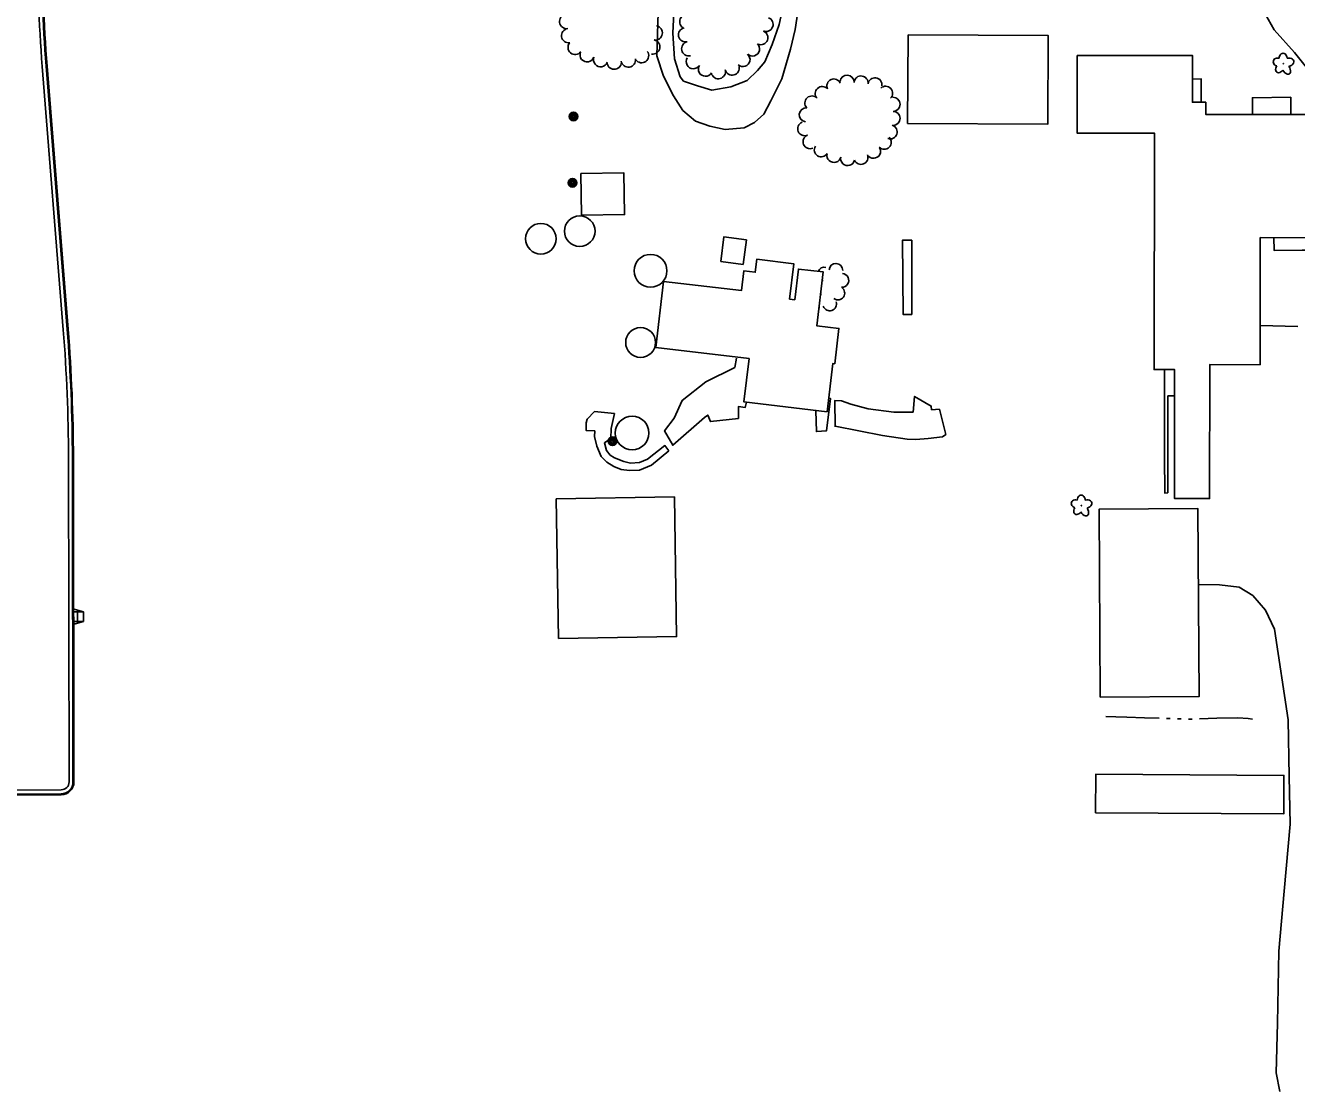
# Model space of a CAD drawing. Extents: x 588843 to 2552415, y 180129 to 269402.
# Drawn here: x 596568 to 597219, y 183532 to 184077 of the extents above; entities that cross this region are included whole.
import ezdxf

# ---------------------------------------------------------------- set-up
doc = ezdxf.new("R2010")
doc.units = 0
for name, color, linetype in [('E_BLD', 7, 'Continuous'), ('E_DWY', 7, 'Continuous'), ('E_LAND_TreeLine_P', 7, 'Continuous'), ('E_LAND_Vegetation', 7, 'Continuous'), ('E_MISCPROP', 7, 'Continuous'), ('E_PATH_Sidewalk', 7, 'Continuous'), ('E_WTR_P', 7, 'Continuous'), ('V-ROAD-CONC-FLOW', 7, 'Continuous'), ('V-ROAD-CONC-TBOC', 7, 'Continuous'), ('V-ROAD-CURB', 7, 'Continuous'), ('V-ROAD-WALK', 7, 'Continuous')]:
    doc.layers.add(name, color=color, linetype=linetype)

# ---------------------------------------------------------------- blocks, each defined once
blk = doc.blocks.new('POLE_3')
at = {"layer": 'E_MISCPROP'}
for radius in [14.6, 11, 7.32, 3.66]:
    blk.add_circle((0, 0), radius, dxfattribs=at)
blk = doc.blocks.new('DTRE_4')
at = {"layer": 'E_LAND_Vegetation'}
blk.add_circle((-0.6, 0), 0.601, dxfattribs=at)
for centre, major_axis, ratio in [((-19.3, 0.5), (16.2, -0.4), 0.832022), ((-6.1, 17.5), (4.5, -16.3), 0.782863), ((13.3, 9), (-17.3, -9.6), 0.691916), ((-8.2, -17.2), (5.9, 15.9), 0.716896), ((11.6, -12.2), (-16.4, 15), 0.560249)]:
    blk.add_ellipse(centre, major_axis=major_axis, ratio=ratio, start_param=1.570796, end_param=4.712389, dxfattribs=at)

msp = doc.modelspace()

# ---------------------------------------------------------------- linework, layer by layer
at = {"layer": 'E_BLD'}
for points in [[(597019.84, 184072.31), (597091.54, 184071.94), (597091.3, 184026.56), (597019.6, 184026.93)], [(597106.38, 184061.74), (597165.32, 184061.63), (597165.28, 184037.77), (597172.11, 184037.76), (597172.1, 184031.6), (597229.92, 184031.5), (597229.81, 183968.48), (597199.98, 183968.53), (597199.86, 183903.49), (597174.16, 183903.53), (597174.03, 183835.02), (597156.06, 183835.05), (597156.18, 183901.02), (597145.67, 183901.03), (597145.88, 184021.95), (597106.31, 184022.02)], [(596852.49, 184001.25), (596874.45, 184001.59), (596874.78, 183980.34), (596852.82, 183979.99)], [(596923.97, 183956.36), (596925.66, 183968.93), (596937.12, 183967.39), (596935.44, 183954.82)], [(596978.39, 183879.4), (596935.84, 183884.43), (596938.47, 183906.63), (596890.76, 183912.27), (596894.77, 183946.1), (596934.6, 183941.39), (596935.8, 183951.47), (596941.66, 183950.78), (596942.45, 183957.42), (596961.33, 183955.19), (596959.18, 183937.06), (596961.86, 183936.74), (596963.72, 183952.45), (596976.46, 183950.94), (596973.19, 183923.37), (596984.45, 183922.04), (596982.31, 183903.97), (596981.31, 183904.09)], [(596839.87, 183834.87), (596900.27, 183835.83), (596901.42, 183764.41), (596841.02, 183763.44)], [(597118.16, 183733.4), (597117.63, 183829.58), (597168.11, 183829.86), (597168.65, 183733.68)], [(597115.73, 183674.18), (597211.98, 183673.64), (597212.09, 183693.36), (597115.84, 183693.9)]]:
    msp.add_lwpolyline(points, close=True, dxfattribs=at)
for centre, radius in [((596851.87, 183971.82), 7.82), ((596831.99, 183967.96), 7.84), ((596888.11, 183951.56), 8.39), ((596883.01, 183914.86), 7.64), ((596878.67, 183868.54), 8.6)]:
    msp.add_circle(centre, radius, dxfattribs=at)
at = {"layer": 'E_DWY'}
for points in [[(596956.85, 184257.89), (596965.4, 184249.99), (596969.75, 184244.8), (596971.27, 184239.65), (596971.88, 184228.55), (596969.06, 184200.1), (596964.26, 184154.96), (596959.64, 184113.14), (596956.45, 184089.42), (596953.89, 184077.51), (596950.34, 184067.35), (596946.51, 184058.42), (596942.86, 184053.96), (596937.47, 184048.93), (596929.11, 184045.67), (596919.51, 184044.02), (596912.14, 184046.27), (596905.02, 184048.65), (596903.2, 184050.84), (596900.38, 184060.03), (596899.5, 184073.2), (596900.78, 184101.02), (596901.62, 184116.24)], [(597002.73, 184247.31), (596990.58, 184237.99), (596985, 184232.28), (596983.25, 184228.24), (596982.22, 184224.11), (596977.82, 184185.38), (596967.46, 184111.39), (596962.14, 184075.02), (596959.65, 184064.88), (596955.17, 184049.82), (596949.6, 184038.43), (596946.07, 184031.73), (596941.32, 184027.48), (596936.01, 184024.63), (596926.24, 184023.87), (596918.41, 184025.61), (596911.03, 184028.17), (596904.65, 184033.62), (596899.86, 184041.04), (596894.78, 184051.17), (596891.23, 184061.51), (596891.99, 184083.69), (596894.43, 184115.71)], [(597172.09, 184208.56), (597185.12, 184197.53), (597188.2, 184193.84), (597190.29, 184190.74), (597191.38, 184185.92), (597190.56, 184180.68), (597187.89, 184171.01), (597183, 184153.34), (597181.17, 184142.17), (597180.97, 184133.08), (597183.42, 184122.52), (597189.86, 184107.81), (597196.38, 184094.13), (597207.02, 184074.79), (597217.5, 184063.27), (597225.08, 184053.82)], [(597219.12, 183923.11), (597199.9, 183923.64)], [(597168.33, 183790.97), (597179.06, 183790.94), (597189.21, 183789.61), (597196.23, 183785.35), (597202.59, 183777.92), (597207.26, 183768.21), (597214.18, 183721.73), (597214.79, 183692.76), (597215.22, 183668.46), (597212.26, 183634.16), (597209.43, 183603.41), (597208.72, 183566.6), (597208.19, 183541.1), (597209.97, 183531.56)]]:
    msp.add_lwpolyline(points, dxfattribs=at)
at = {"layer": 'E_LAND_TreeLine_P'}
for centre, radius, start, end in [((596845.18, 184079.08), 3.66, 98.17739, 278.17739), ((596890.5, 184073.26), 3.66, 260.16559, 80.16559), ((596906.64, 184078.94), 3.64, 54.80117, 234.80117), ((596947.15, 184077.63), 3.64, 248.26112, 68.26112), ((596846.22, 184071.84), 3.66, 98.17739, 278.17739), ((596906.02, 184072.28), 3.64, 102.84877, 282.84877), ((596944.46, 184070.86), 3.64, 248.26112, 68.26112), ((596849.52, 184065.88), 3.66, 140.58552, 320.58552), ((596883.48, 184061.66), 3.66, 216.25785, 36.25785), ((596889.25, 184066.06), 3.66, 260.16559, 80.16559), ((596907.64, 184065.17), 3.64, 102.84877, 282.84877), ((596940.21, 184065.06), 3.64, 227.98296, 47.98296), ((596855.65, 184062.09), 3.66, 159.91255, 339.91255), ((596862.52, 184059.58), 3.66, 159.91255, 339.91255), ((596869.51, 184058.29), 3.66, 188.59223, 8.59223), ((596876.74, 184059.38), 3.66, 188.59223, 8.59223), ((596909.96, 184058.56), 3.64, 148.47444, 328.47444), ((596935.33, 184059.64), 3.64, 227.98296, 47.98296), ((596916.18, 184054.75), 3.64, 148.47444, 328.47444), ((596922.77, 184053.44), 3.64, 194.40703, 14.40703), ((596929.82, 184055.26), 3.64, 194.40703, 14.40703), ((596988.61, 184048.12), 3.59, 356.64277, 176.64277), ((596995.78, 184047.66), 3.59, 352.14265, 172.14265), ((596975.93, 184042.26), 3.59, 42.45542, 222.45542), ((596981.88, 184046.11), 3.59, 24.02047, 204.02047), ((597002.9, 184046.68), 3.59, 352.14265, 172.14265), ((597008.33, 184042.4), 3.59, 313.76386, 133.76386), ((596970.63, 184037.41), 3.59, 42.45542, 222.45542), ((597012.12, 184036.73), 3.59, 270.35052, 90.35052), ((596967.7, 184031.37), 3.59, 84.18555, 264.18555), ((597012.17, 184029.55), 3.59, 270.35052, 90.35052), ((596966.97, 184024.22), 3.59, 112.29482, 292.29482), ((597010.64, 184022.61), 3.59, 251.8217, 71.8217), ((596969.7, 184017.58), 3.59, 112.29482, 292.29482), ((597007.6, 184017.32), 3.59, 225.35052, 45.35052), ((596975.43, 184013.46), 3.59, 147.84877, 327.84877), ((597002.15, 184012.71), 3.59, 212.5608, 32.5608), ((596981.9, 184010.57), 3.59, 167.07413, 347.07413), ((596988.91, 184008.97), 3.59, 167.07413, 347.07413), ((596995.72, 184009.55), 3.59, 202.54674, 22.54674), ((596977.01, 183949.9), 3.46, 76.75061, 157.08619), ((596982.92, 183951.86), 3.46, 358.28428, 178.28428), ((596975.99, 183943.07), 3.46, 82.57525, 90.91498), ((596977.01, 183949.9), 3.46, 252.01259, 256.75061), ((596986.02, 183946.63), 3.46, 266.64277, 86.64277), ((596983.94, 183940.13), 3.46, 234.17158, 54.17158), ((596975.09, 183936.2), 3.46, 82.57525, 89.5493), ((596975.99, 183943.07), 3.46, 255.59095, 262.57525), ((596979.73, 183934.53), 3.46, 199.6822, 19.6822), ((596975.09, 183936.2), 3.46, 256.95664, 262.57525)]:
    msp.add_arc(centre, radius, start, end, dxfattribs=at)
at = {"layer": 'E_PATH_Sidewalk'}
for points in [[(597165.3, 184049.68), (597169.79, 184049.76), (597169.81, 184037.77)], [(597196.03, 184031.56), (597195.93, 184040.12), (597215.55, 184040.37), (597215.7, 184031.52)], [(597206.91, 183968.52), (597207.03, 183961.99), (597221.34, 183962.03), (597224.41, 183962.13), (597226.67, 183963.08), (597229.4, 183964.95), (597232.29, 183968.57), (597233.65, 183970.82), (597234.63, 183972.86), (597235.41, 183975.28), (597235.7, 183977.09), (597236.02, 183980.15), (597236.08, 183982.66), (597235.1, 183990.92), (597234.55, 183995.38), (597232.5, 183994.93)], [(597021.81, 183967.19), (597021.73, 183929.26), (597017.31, 183929.22), (597016.97, 183967.16), (597021.71, 183967.22)], [(596932.07, 183906.85), (596931.29, 183902.12), (596916.4, 183894.67), (596904.22, 183885.21), (596900.14, 183876.14), (596895.28, 183869.6), (596899.45, 183862.25), (596915.68, 183876.47), (596917.38, 183877.68), (596918.68, 183874.38), (596933, 183876), (596933.06, 183881.55), (596933, 183882.09), (596936.56, 183881.64), (596937.11, 183884.28)], [(597151.01, 183901.03), (597151.04, 183856.78), (597151.16, 183837.83), (597152.66, 183837.94), (597152.64, 183870.95), (597152.71, 183887.54), (597156.15, 183887.58)], [(596972.65, 183879.86), (596972.98, 183869.26), (596978.03, 183869.65), (596980.08, 183886.21), (596979.22, 183886.36)], [(596982.56, 183871.97), (597006.71, 183867.29), (597019.44, 183865.45), (597023.79, 183865.2), (597030.12, 183865.66), (597037.42, 183866.58), (597039.12, 183867.79), (597035.85, 183880.68), (597031.88, 183880.41), (597031.69, 183882.36), (597023.15, 183887.24), (597022.42, 183879.24), (597012.53, 183879.24), (596999.35, 183880.99), (596990.51, 183883.23), (596985.83, 183884.94), (596982.44, 183885.25), (596982.51, 183871.77)], [(596897.41, 183859.45), (596888.53, 183852.02), (596882.47, 183849.49), (596877.4, 183849.42), (596873.11, 183849.87), (596869.31, 183851.34), (596865.73, 183853.59), (596862.88, 183856.59), (596860.55, 183861.86), (596859.47, 183866.68), (596859.54, 183869.6), (596855.09, 183869.88), (596855.09, 183873.67), (596855.75, 183875.69), (596859.44, 183879.51), (596869.57, 183878.5), (596867.98, 183870.84), (596867.82, 183865.73), (596864.48, 183863.51), (596865.48, 183859.55), (596867.37, 183857.24), (596869.59, 183855.78), (596874.34, 183853.94), (596877.91, 183853.17), (596882.39, 183853.4), (596886.54, 183855.09), (596895.42, 183862.1), (596897.41, 183859.45)]]:
    msp.add_lwpolyline(points, dxfattribs=at)
at = {"layer": 'E_WTR_P'}
for points in [[(597148.21, 183722.55), (597140.74, 183722.75), (597131.69, 183723.09), (597126.17, 183723.26), (597121.01, 183723.42)], [(597153.85, 183722.4), (597152.12, 183722.44), (597151.97, 183722.45)], [(597159.48, 183722.25), (597157.6, 183722.3)], [(597165.11, 183722.11), (597164.95, 183722.1), (597163.23, 183722.15)], [(597196.04, 183722.18), (597193.87, 183722.52), (597188.45, 183722.86), (597177.75, 183722.56), (597168.86, 183722.24)]]:
    msp.add_lwpolyline(points, dxfattribs=at)
at = {"layer": 'V-ROAD-CONC-FLOW'}
for points in [[(596578.9, 184056.28), (596589.66, 183921.56)], [(596592.35, 183855.78), (596592.65, 183689.98)], [(596586.67, 183683.97), (595842.57, 183681.45)]]:
    msp.add_lwpolyline(points, dxfattribs=at)
for centre, radius, start, end in [((597340.98, 184117.15), 764.5, 174.80746, 184.56653), ((595746.85, 183854.24), 845.5, 0.10459, 4.56653), ((596586.65, 183689.97), 6, 270.19404, 0.10459)]:
    msp.add_arc(centre, radius, start, end, dxfattribs=at)
at = {"layer": 'V-ROAD-CONC-TBOC'}
for points in [[(596579.4, 184056.32), (596590.16, 183921.6)], [(596592.85, 183855.79), (596593.15, 183689.98)], [(596586.67, 183683.47), (595842.58, 183680.95)]]:
    msp.add_lwpolyline(points, dxfattribs=at)
for centre, radius, start, end in [((597340.98, 184117.15), 764, 174.72946, 184.56653), ((595746.85, 183854.24), 846, 0.10459, 4.56653), ((596586.65, 183689.97), 6.5, 270.19404, 0.10459)]:
    msp.add_arc(centre, radius, start, end, dxfattribs=at)
at = {"layer": 'V-ROAD-CURB'}
for points in [[(596576.91, 184056.12), (596587.67, 183921.4)], [(596590.35, 183855.78), (596590.65, 183689.98)], [(596586.66, 183685.97), (595842.55, 183683.45)]]:
    msp.add_lwpolyline(points, dxfattribs=at)
for centre, radius, start, end in [((597340.98, 184117.15), 766.5, 174.71522, 184.56653), ((595746.85, 183854.24), 843.5, 0.10459, 4.56653), ((596586.65, 183689.97), 4, 270.19404, 0.10459)]:
    msp.add_arc(centre, radius, start, end, dxfattribs=at)
at = {"layer": 'V-ROAD-WALK'}
for points in [[(596592.49, 183778.61), (596597.98, 183777.08)], [(596592.5, 183770.61), (596592.49, 183778.61)], [(596592.49, 183777.11), (596597.98, 183777.08)], [(596592.5, 183772.11), (596598.01, 183772.08)], [(596592.5, 183770.61), (596598.01, 183772.08)], [(596597.99, 183777.08), (596598, 183772.08)]]:
    msp.add_lwpolyline(points, dxfattribs=at)
msp.add_lwpolyline([(596593, 183772.11), (596595, 183772.1), (596594.99, 183777.1), (596592.99, 183777.11)], close=True, dxfattribs=at)

# ---------------------------------------------------------------- block references
at = {"layer": 'E_LAND_Vegetation', "xscale": 0.1524003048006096, "yscale": 0.15240030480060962, "rotation": -15.451989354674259}
for p in [(597211.85, 184057.46), (597108.57, 183831.4)]:
    msp.add_blockref('DTRE_4', p, dxfattribs=at)
at = {"layer": 'E_MISCPROP', "xscale": 0.1524003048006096, "yscale": 0.15240030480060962, "rotation": -15.451989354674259}
for p in [(596848.71, 184030.53), (596848.21, 183996.6), (596868.6, 183864.36)]:
    msp.add_blockref('POLE_3', p, dxfattribs=at)

doc.saveas('drawing.dxf')
